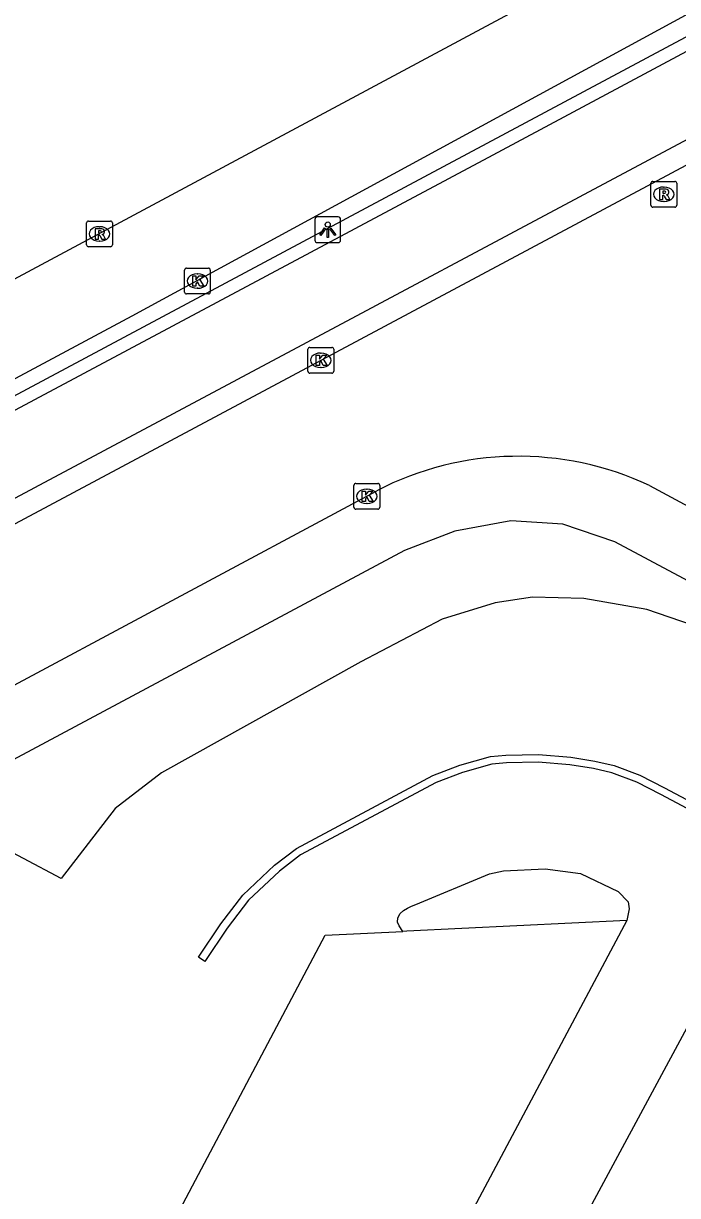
# Model space of a CAD drawing. Extents: x 159489 to 160304, y 383826 to 384530.
# Drawn here: x 159664.03 to 159689.39, y 384375.41 to 384420.89 of the extents above; entities that cross this region are included whole.
import ezdxf

# ---------------------------------------------------------------- set-up
doc = ezdxf.new("R2010")
doc.units = 0
for name, color, linetype in [('IMGEO_Berm_open', 7, 'Continuous'), ('IMGEO_Fietspad_gesloten', 7, 'Continuous'), ('IMGEO_Kolk', 7, 'Continuous'), ('IMGEO_Lichtpunt', 7, 'Continuous'), ('IMGEO_Parkeervlak_gesloten', 7, 'Continuous'), ('IMGEO_Rijbaan_lokaal_gesloten', 7, 'Continuous'), ('IMGEO_Rijbaan_lokaal_open', 7, 'Continuous'), ('IMGEO_Rijbaan_regionaal_gesloten', 7, 'Continuous'), ('IMGEO_Rioolput', 7, 'Continuous'), ('IMGEO_Voetpad_open', 7, 'Continuous')]:
    doc.layers.add(name, color=color, linetype=linetype)

msp = doc.modelspace()

# ---------------------------------------------------------------- linework, layer by layer
at = {"layer": 'IMGEO_Berm_open'}
msp.add_lwpolyline([(159620.115, 384383.333), (159655.541, 384402.086), (159700.571, 384426.18), (159700.198, 384426.93)], dxfattribs=at)
at = {"layer": 'IMGEO_Fietspad_gesloten'}
for points in [[(159700.906, 384425.794), (159682.221, 384415.781), (159622.046, 384383.628), (159620.424, 384382.758)], [(159562.194, 384348.219), (159572.535, 384353.778), (159693.459, 384418.367)]]:
    msp.add_lwpolyline(points, dxfattribs=at)
at = {"layer": 'IMGEO_Kolk'}
for p, q in [((159670.274, 384410.465), (159670.274, 384411.317)), ((159670.349, 384411.391), (159671.201, 384411.391)), ((159671.275, 384411.317), (159671.275, 384410.465)), ((159670.762, 384411.171), (159670.787, 384411.171)), ((159670.785, 384410.611), (159670.76, 384410.611)), ((159671.201, 384410.391), (159670.349, 384410.391)), ((159675.058, 384407.39), (159675.058, 384408.242)), ((159675.133, 384408.316), (159675.985, 384408.316)), ((159676.059, 384408.242), (159676.059, 384407.39)), ((159675.546, 384408.096), (159675.571, 384408.096)), ((159675.985, 384407.316), (159675.133, 384407.316)), ((159675.569, 384407.536), (159675.544, 384407.536)), ((159676.842, 384402.113), (159676.842, 384402.965)), ((159676.917, 384403.039), (159677.769, 384403.039)), ((159677.33, 384402.819), (159677.355, 384402.819)), ((159677.843, 384402.965), (159677.843, 384402.113)), ((159677.353, 384402.259), (159677.328, 384402.259)), ((159677.769, 384402.039), (159676.917, 384402.039))]:
    msp.add_line(p, q, dxfattribs=at)
for points in [[(159670.274, 384410.465), (159670.274, 384411.317)], [(159670.349, 384411.391), (159671.201, 384411.391)], [(159671.275, 384411.317), (159671.275, 384410.465)], [(159670.595, 384411.091), (159670.718, 384411.091), (159670.718, 384410.94), (159670.848, 384411.091), (159671.012, 384411.091), (159670.866, 384410.94), (159671.019, 384410.691), (159670.867, 384410.691), (159670.782, 384410.855), (159670.718, 384410.788), (159670.718, 384410.691), (159670.595, 384410.691), (159670.595, 384411.091)], [(159671.201, 384410.391), (159670.349, 384410.391)], [(159675.058, 384407.39), (159675.058, 384408.242)], [(159675.133, 384408.316), (159675.985, 384408.316)], [(159676.059, 384408.242), (159676.059, 384407.39)], [(159675.379, 384408.016), (159675.502, 384408.016), (159675.502, 384407.865), (159675.632, 384408.016), (159675.796, 384408.016), (159675.65, 384407.865), (159675.803, 384407.616), (159675.651, 384407.616), (159675.566, 384407.78), (159675.502, 384407.713), (159675.502, 384407.616), (159675.379, 384407.616), (159675.379, 384408.016)], [(159675.985, 384407.316), (159675.133, 384407.316)], [(159676.842, 384402.113), (159676.842, 384402.965)], [(159676.917, 384403.039), (159677.769, 384403.039)], [(159677.163, 384402.739), (159677.286, 384402.739), (159677.286, 384402.588), (159677.416, 384402.739), (159677.58, 384402.739), (159677.434, 384402.588), (159677.587, 384402.339), (159677.435, 384402.339), (159677.35, 384402.503), (159677.286, 384402.436), (159677.286, 384402.339), (159677.163, 384402.339), (159677.163, 384402.739)], [(159677.843, 384402.965), (159677.843, 384402.113)], [(159677.769, 384402.039), (159676.917, 384402.039)]]:
    msp.add_lwpolyline(points, dxfattribs=at)
for centre, start, end in [((159670.351, 384411.315), 91.552, 178.448), ((159670.351, 384411.315), 91.552, 178.448), ((159671.199, 384411.315), 1.552, 88.448), ((159671.199, 384411.315), 1.552, 88.448), ((159670.351, 384410.467), 181.552, 268.448), ((159670.351, 384410.467), 181.552, 268.448), ((159671.199, 384410.467), 271.552, 358.448), ((159671.199, 384410.467), 271.552, 358.448), ((159675.135, 384408.24), 91.552, 178.448), ((159675.135, 384408.24), 91.552, 178.448), ((159675.983, 384408.24), 1.552, 88.448), ((159675.983, 384408.24), 1.552, 88.448), ((159675.135, 384407.392), 181.552, 268.448), ((159675.135, 384407.392), 181.552, 268.448), ((159675.983, 384407.392), 271.552, 358.448), ((159675.983, 384407.392), 271.552, 358.448), ((159676.919, 384402.963), 91.552, 178.448), ((159676.919, 384402.963), 91.552, 178.448), ((159677.767, 384402.963), 1.552, 88.448), ((159677.767, 384402.963), 1.552, 88.448), ((159676.919, 384402.115), 181.552, 268.448), ((159676.919, 384402.115), 181.552, 268.448), ((159677.767, 384402.115), 271.552, 358.448), ((159677.767, 384402.115), 271.552, 358.448)]:
    msp.add_arc(centre, 0.0765, start, end, dxfattribs=at)
for centre, major_axis, ratio, start_param, end_param in [((159670.761, 384410.891), (-0.387, 0.002), 0.722429, 4.712389, 7.853982), ((159670.786, 384410.891), (-0.39, 0.002), 0.717154, 1.570796, 4.712389), ((159675.545, 384407.816), (-0.387, 0.002), 0.722429, 4.712389, 7.853982), ((159675.57, 384407.816), (-0.39, 0.002), 0.717154, 1.570796, 4.712389), ((159677.329, 384402.539), (-0.387, 0.002), 0.722429, 4.712389, 7.853982), ((159677.354, 384402.539), (-0.39, 0.002), 0.717154, 1.570796, 4.712389)]:
    msp.add_ellipse(centre, major_axis=major_axis, ratio=ratio, start_param=start_param, end_param=end_param, dxfattribs=at)
at = {"layer": 'IMGEO_Lichtpunt'}
for p, q in [((159675.328, 384413.285), (159675.328, 384412.478)), ((159675.328, 384413.285), (159675.328, 384412.478)), ((159676.23, 384413.38), (159675.422, 384413.38)), ((159676.23, 384413.38), (159675.422, 384413.38)), ((159676.324, 384412.478), (159676.324, 384413.285)), ((159676.324, 384412.478), (159676.324, 384413.285)), ((159675.422, 384412.384), (159676.23, 384412.384)), ((159675.422, 384412.384), (159676.23, 384412.384))]:
    msp.add_line(p, q, dxfattribs=at)
for points in [[(159675.702, 384412.949), (159675.741, 384412.921), (159675.553, 384412.659), (159675.515, 384412.686), (159675.702, 384412.949)], [(159675.804, 384412.901), (159675.851, 384412.901), (159675.851, 384412.579), (159675.804, 384412.579), (159675.804, 384412.901)], [(159675.914, 384412.921), (159675.952, 384412.948), (159676.139, 384412.686), (159676.1, 384412.658), (159675.914, 384412.921)]]:
    msp.add_lwpolyline(points, dxfattribs=at)
msp.add_circle((159675.827, 384413.083), 0.0994, dxfattribs=at)
for centre, start, end in [((159675.422, 384413.285), 90, 180), ((159675.422, 384413.285), 90, 180), ((159676.23, 384413.285), 0, 90), ((159676.23, 384413.285), 0, 90), ((159675.422, 384412.478), 180, 270), ((159675.422, 384412.478), 180, 270), ((159676.23, 384412.478), 270, 0), ((159676.23, 384412.478), 270, 360)]:
    msp.add_arc(centre, 0.0946, start, end, dxfattribs=at)
at = {"layer": 'IMGEO_Parkeervlak_gesloten'}
msp.add_lwpolyline([(159687.417, 384386.081), (159678.896, 384385.666), (159678.738, 384385.659)], dxfattribs=at)
at = {"layer": 'IMGEO_Rijbaan_lokaal_gesloten'}
for points in [[(159693.863, 384417.603), (159580.529, 384357.003), (159566.867, 384349.736)], [(159633.379, 384378.441), (159633.124, 384378.917), (159634.128, 384379.44), (159639.03, 384381.993), (159649.269, 384387.523), (159662.574, 384394.636), (159677.343, 384402.539), (159677.726, 384402.756)], [(159688.298, 384402.957), (159693.987, 384399.894), (159694.131, 384399.817)]]:
    msp.add_lwpolyline(points, dxfattribs=at)
msp.add_arc((159683.216, 384392.14), 11.952, 64.8347, 117.3437, dxfattribs=at)
at = {"layer": 'IMGEO_Rijbaan_lokaal_open'}
for points in [[(159712.165, 384382.809), (159710.4, 384383.814), (159709.804, 384384.582), (159708.791, 384386.232), (159707.09, 384388.078), (159705.538, 384389.14), (159699.558, 384392.447), (159689.963, 384397.545), (159688.197, 384398.149), (159685.752, 384398.573), (159683.758, 384398.622), (159682.319, 384398.41), (159680.259, 384397.773), (159677.113, 384396.112), (159669.384, 384391.81), (159667.587, 384390.432), (159665.498, 384387.718), (159662.566, 384389.265), (159617.084, 384363.924)], [(159697.314, 384386.412), (159688.743, 384390.972), (159687.809, 384391.445), (159686.843, 384391.816), (159686.128, 384391.977), (159685.213, 384392.127), (159683.981, 384392.221), (159682.752, 384392.202), (159682.187, 384392.148), (159681.045, 384391.826), (159680.023, 384391.433), (159674.772, 384388.632), (159673.951, 384388), (159672.758, 384386.867), (159671.926, 384385.785), (159671.067, 384384.497), (159670.821, 384384.662), (159671.685, 384385.957), (159672.537, 384387.065), (159673.759, 384388.225), (159674.611, 384388.882), (159679.9, 384391.703), (159680.952, 384392.107), (159682.132, 384392.44), (159682.735, 384392.498), (159683.99, 384392.517), (159685.248, 384392.421), (159686.185, 384392.267), (159686.929, 384392.101), (159687.93, 384391.716), (159688.879, 384391.235), (159697.451, 384386.675)], [(159678.738, 384385.659), (159678.59, 384385.88), (159678.535, 384386.023), (159678.539, 384386.183), (159678.634, 384386.35), (159678.766, 384386.466), (159678.921, 384386.562), (159679.078, 384386.638), (159679.238, 384386.705), (159682.093, 384387.895), (159682.637, 384388.006), (159684.258, 384388.086), (159685.628, 384387.905), (159687.089, 384387.211), (159687.473, 384386.812), (159687.504, 384386.535), (159687.417, 384386.081)], [(159687.417, 384386.081), (159675.243, 384363.209)], [(159665.072, 384365.355), (159665.311, 384365.821), (159675.733, 384385.513), (159678.738, 384385.659)], [(159677.739, 384359.604), (159691.369, 384384.932)]]:
    msp.add_lwpolyline(points, dxfattribs=at)
at = {"layer": 'IMGEO_Rijbaan_regionaal_gesloten'}
for points in [[(159618.33, 384386.664), (159630.055, 384392.935), (159696.891, 384428.803), (159718.831, 384440.572), (159756.87, 384460.87), (159792.184, 384479.496), (159799.29, 384483.122), (159806.379, 384486.798), (159827.767, 384497.696), (159874.847, 384521.573), (159884.805, 384526.627), (159885.682, 384527.066)], [(159619.966, 384383.61), (159634.421, 384391.406), (159668.244, 384409.54), (159699.377, 384426.484)]]:
    msp.add_lwpolyline(points, dxfattribs=at)
at = {"layer": 'IMGEO_Rioolput'}
for p, q in [((159688.354, 384413.831), (159688.354, 384414.683)), ((159688.429, 384414.757), (159689.281, 384414.757)), ((159688.842, 384414.537), (159688.867, 384414.537)), ((159689.355, 384414.683), (159689.355, 384413.831)), ((159689.281, 384413.757), (159688.429, 384413.757)), ((159688.865, 384413.977), (159688.84, 384413.977)), ((159666.479, 384412.293), (159666.479, 384413.145)), ((159666.554, 384413.219), (159667.406, 384413.219)), ((159667.48, 384413.145), (159667.48, 384412.293)), ((159666.967, 384412.999), (159666.992, 384412.999)), ((159667.406, 384412.219), (159666.554, 384412.219)), ((159666.99, 384412.439), (159666.965, 384412.439))]:
    msp.add_line(p, q, dxfattribs=at)
for points in [[(159688.354, 384413.831), (159688.354, 384414.683)], [(159688.429, 384414.757), (159689.281, 384414.757)], [(159689.355, 384414.683), (159689.355, 384413.831)], [(159688.943, 384414.455), (159688.691, 384414.457), (159688.691, 384414.057)], [(159688.691, 384414.057), (159688.815, 384414.057), (159688.815, 384414.219), (159688.826, 384414.219)], [(159688.869, 384414.376), (159688.815, 384414.376), (159688.815, 384414.295)], [(159688.815, 384414.295), (159688.867, 384414.295)], [(159688.873, 384414.19), (159688.944, 384414.057), (159689.084, 384414.057), (159689.019, 384414.183)], [(159689.281, 384413.757), (159688.429, 384413.757)], [(159666.479, 384412.293), (159666.479, 384413.145)], [(159666.554, 384413.219), (159667.406, 384413.219)], [(159667.48, 384413.145), (159667.48, 384412.293)], [(159667.068, 384412.917), (159666.816, 384412.919), (159666.816, 384412.519)], [(159666.816, 384412.519), (159666.94, 384412.519), (159666.94, 384412.681), (159666.951, 384412.681)], [(159666.994, 384412.838), (159666.94, 384412.838), (159666.94, 384412.757)], [(159666.94, 384412.757), (159666.992, 384412.757)], [(159667.406, 384412.219), (159666.554, 384412.219)], [(159666.998, 384412.652), (159667.069, 384412.519), (159667.209, 384412.519), (159667.144, 384412.645)]]:
    msp.add_lwpolyline(points, dxfattribs=at)
for centre, radius, start, end in [((159688.431, 384414.681), 0.0765, 91.552, 178.448), ((159688.431, 384414.681), 0.0765, 91.552, 178.448), ((159689.279, 384414.681), 0.0765, 1.552, 88.448), ((159689.279, 384414.681), 0.0765, 1.552, 88.448), ((159688.825, 384414.166), 0.0533, 26.0293, 88.6989), ((159688.851, 384414.484), 0.19, 274.7715, 282.9687), ((159688.875, 384414.28), 0.0964, 77.0061, 93.1865), ((159688.889, 384414.337), 0.0378, 276.6634, 79.6772), ((159688.942, 384414.345), 0.109, 350.3612, 89.416), ((159688.94, 384414.345), 0.112, 277.5842, 350.9817), ((159688.924, 384414.13), 0.108, 29.5134, 73.7905), ((159688.431, 384413.833), 0.0765, 181.552, 268.448), ((159688.431, 384413.833), 0.0765, 181.552, 268.448), ((159689.279, 384413.833), 0.0765, 271.552, 358.448), ((159689.279, 384413.833), 0.0765, 271.552, 358.448), ((159666.556, 384413.143), 0.0765, 91.552, 178.448), ((159666.556, 384413.143), 0.0765, 91.552, 178.448), ((159667.404, 384413.143), 0.0765, 1.552, 88.448), ((159667.404, 384413.143), 0.0765, 1.552, 88.448), ((159666.95, 384412.628), 0.0533, 26.0293, 88.6989), ((159666.976, 384412.946), 0.19, 274.7715, 282.9687), ((159667, 384412.742), 0.0964, 77.0061, 93.1865), ((159667.014, 384412.799), 0.0378, 276.6634, 79.6772), ((159667.067, 384412.807), 0.109, 350.3612, 89.416), ((159667.065, 384412.807), 0.112, 277.5842, 350.9817), ((159667.049, 384412.592), 0.108, 29.5134, 73.7905), ((159666.556, 384412.295), 0.0765, 181.552, 268.448), ((159666.556, 384412.295), 0.0765, 181.552, 268.448), ((159667.404, 384412.295), 0.0765, 271.552, 358.448), ((159667.404, 384412.295), 0.0765, 271.552, 358.448)]:
    msp.add_arc(centre, radius, start, end, dxfattribs=at)
for centre, major_axis, ratio, start_param, end_param in [((159688.841, 384414.257), (-0.387, 0.002), 0.722429, 4.712389, 7.853982), ((159688.866, 384414.257), (-0.39, 0.002), 0.717154, 1.570796, 4.712389), ((159666.966, 384412.719), (-0.387, 0.002), 0.722429, 4.712389, 7.853982), ((159666.991, 384412.719), (-0.39, 0.002), 0.717154, 1.570796, 4.712389)]:
    msp.add_ellipse(centre, major_axis=major_axis, ratio=ratio, start_param=start_param, end_param=end_param, dxfattribs=at)
at = {"layer": 'IMGEO_Voetpad_open'}
msp.add_lwpolyline([(159712.165, 384382.809), (159713.006, 384384.347), (159713.102, 384385.975), (159712.503, 384386.97), (159711.661, 384387.572), (159686.961, 384400.768), (159684.938, 384401.459), (159682.928, 384401.583), (159680.757, 384401.193), (159678.807, 384400.435), (159634.346, 384376.64), (159633.379, 384378.441)], dxfattribs=at)

doc.saveas('drawing.dxf')
